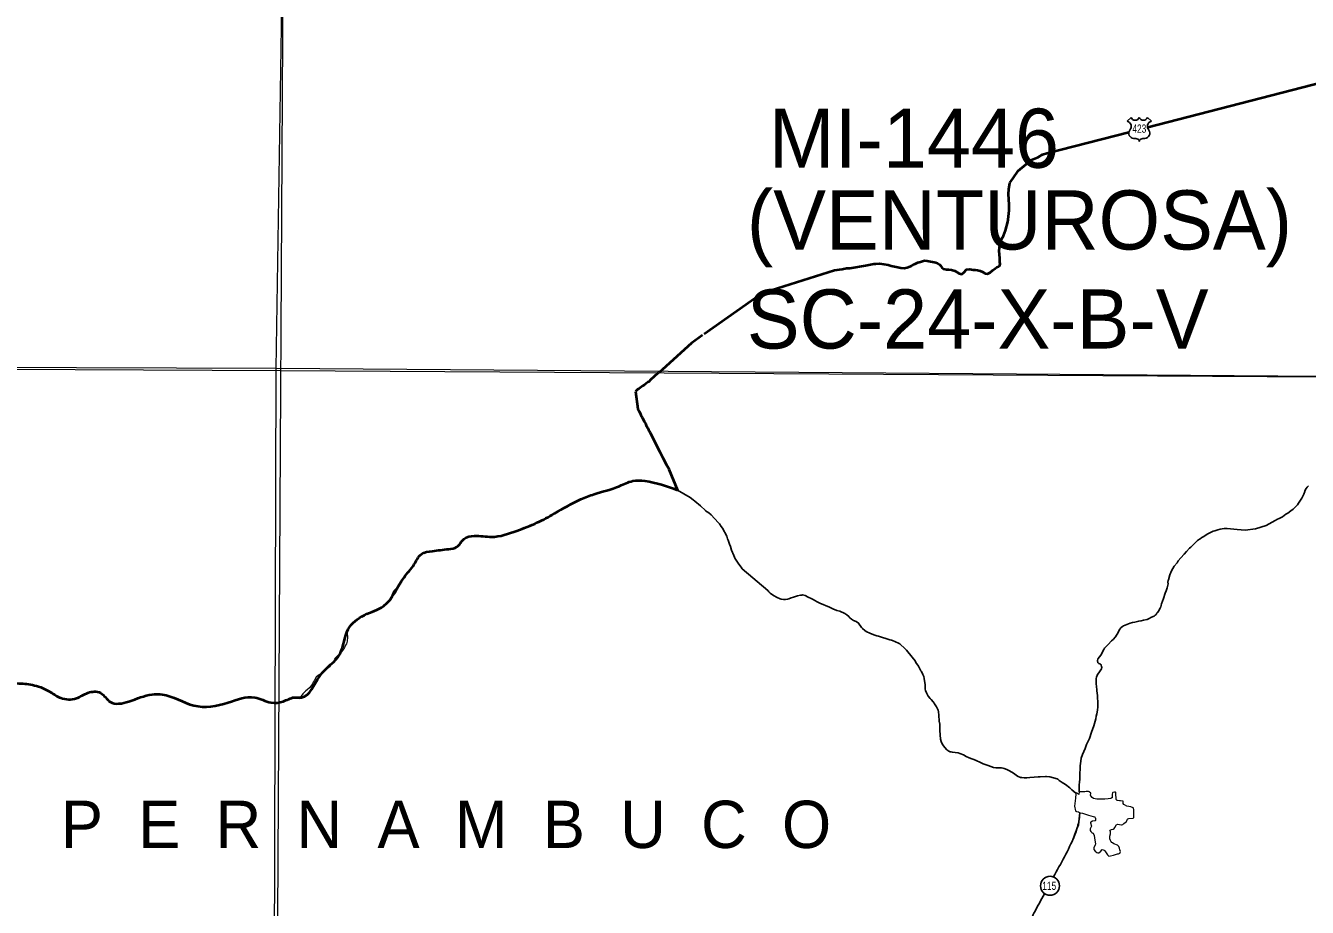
# Model space of a CAD drawing. Extents: x 553962 to 842807, y 8883888 to 9032388.
# Drawn here: x 605483 to 616312, y 8916398 to 8923851 of the extents above; entities that cross this region are included whole.
import ezdxf
from ezdxf.enums import TextEntityAlignment as Align

# ---------------------------------------------------------------- set-up
doc = ezdxf.new("R2010")
doc.units = 0
doc.header["$LTSCALE"] = 200
doc.layers.add('6', color=7, linetype='Continuous', lineweight=13)

msp = doc.modelspace()

# ---------------------------------------------------------------- linework, layer by layer
at = {"layer": '6', "lineweight": 25}
for p, q in [((614790.2, 8923043.1), (614822.1, 8923075.1)), ((614962, 8923075.1), (614994, 8923043.1))]:
    msp.add_line(p, q, dxfattribs=at)
at = {"layer": '6'}
for points in [[(607657.7, 8924743.3), (607574.2, 8909874.9), (607492.3, 8896026.7)], [(574684.9, 8921064.7), (596639.8, 8920989.8), (607636.3, 8920937.2), (626625.7, 8920820.5)], [(608653.2, 8919135.4), (608627.5, 8919108.1), (608598.7, 8919080.5), (608588.5, 8919064.1), (608579.3, 8919042.5), (608574.7, 8919033.7)], [(608214.8, 8918763.2), (608214.6, 8918763), (608203.2, 8918740.5), (608199.9, 8918729.1), (608198.5, 8918716.4), (608201.2, 8918682.1), (608198.2, 8918648.6), (608196.3, 8918636.7), (608192.6, 8918626.3), (608186.9, 8918613.7), (608176.4, 8918594.3), (608159.6, 8918568.5), (608149.7, 8918555.2), (608130, 8918535), (608091.6, 8918499.7)], [(608068.8, 8918461.3), (608049.2, 8918432.6), (608029, 8918410.6), (608021.3, 8918406.2), (608021.3, 8918406.2), (608015.4, 8918401.8), (608006.1, 8918391.9), (607991.4, 8918380.3), (607954.4, 8918358.8), (607938.1, 8918345.2), (607920.6, 8918312.8), (607912.3, 8918300.6), (607906.8, 8918287.1), (607885.5, 8918256.2), (607882.4, 8918252.9), (607860.3, 8918235.8), (607851.7, 8918227.1), (607824.1, 8918202.7), (607810.2, 8918183.2), (607795.2, 8918160)], [(614353.3, 8917329.6), (614352.2, 8917322.5), (614345.4, 8917254.8), (614346.6, 8917239.4), (614349.3, 8917228.1), (614353.7, 8917214.1), (614355.6, 8917211.7), (614362.8, 8917207.7), (614378.2, 8917205), (614388.2, 8917198.8), (614393.1, 8917196.6), (614412.6, 8917194.1), (614462.2, 8917176.4), (614503.3, 8917166.5), (614515, 8917162.3), (614517.5, 8917160.8), (614518.9, 8917158.9), (614522.1, 8917148.6), (614522.7, 8917136.3), (614521.3, 8917132.7), (614518.9, 8917130.3), (614516.8, 8917129.5), (614495.6, 8917127.6), (614483, 8917118.2), (614480.4, 8917115.3), (614480.3, 8917112.9), (614487.5, 8917083.9), (614486.7, 8917078.9), (614477.9, 8917062.9), (614477.3, 8917052.7), (614478.1, 8917047.9), (614483, 8917038.8), (614487.4, 8917033.9), (614489.4, 8917030.1), (614498.1, 8917024.2), (614507.4, 8917015.4), (614511.4, 8917004.5), (614515.9, 8916965.9), (614518.6, 8916951.4), (614520.9, 8916933.1), (614519.2, 8916926.9), (614509.1, 8916901.4), (614507.7, 8916890.2), (614509.2, 8916886.2), (614519.8, 8916873.1), (614532.6, 8916862.9), (614541.2, 8916858.4), (614545.4, 8916858), (614550.8, 8916860.4), (614566.3, 8916872.1), (614577.3, 8916887.6), (614579.4, 8916887.7), (614596.1, 8916881.7), (614602.2, 8916877.5), (614623.1, 8916841.3), (614631.5, 8916834), (614635.1, 8916832.2), (614649.8, 8916834.1), (614675, 8916839.8), (614707.6, 8916850.7), (614717.6, 8916851.6), (614728.4, 8916856.1), (614731, 8916858.2), (614731.8, 8916860.8), (614732, 8916869.7), (614729, 8916885), (614724.2, 8916898.8), (614718.7, 8916911.5), (614709.1, 8916922.6), (614678.3, 8916934.4), (614666, 8916942.9), (614660.6, 8916947.7), (614651.9, 8916958.9), (614649.5, 8916963), (614644.2, 8916978.8), (614642.4, 8916992.8), (614642.8, 8916999.8), (614647.8, 8917020.1), (614649, 8917032.2), (614648.6, 8917035.4), (614644.7, 8917046.4), (614644.5, 8917049.5), (614646.4, 8917051.6), (614655.8, 8917055.8), (614670.9, 8917058.1), (614670.9, 8917058.1), (614679.8, 8917064), (614686.2, 8917073.9), (614695.3, 8917094), (614698.4, 8917097.6), (614703.1, 8917098.5), (614706.9, 8917100.2), (614741.6, 8917095.3), (614745.8, 8917095.9), (614752.8, 8917099), (614760.2, 8917105.8), (614781.6, 8917121.4), (614783.9, 8917125), (614792.6, 8917144.4), (614795.2, 8917147.3), (614803.3, 8917150.6)], [(614353.3, 8917329.6), (614352.2, 8917322.5), (614345.4, 8917254.8), (614346.6, 8917239.4), (614349.3, 8917228.1), (614353.7, 8917214.1), (614355.6, 8917211.7), (614362.8, 8917207.7), (614378.2, 8917205), (614388.2, 8917198.8), (614393.1, 8917196.6), (614412.6, 8917194.1), (614462.2, 8917176.4), (614503.3, 8917166.5), (614515, 8917162.3), (614517.5, 8917160.8), (614518.9, 8917158.9), (614522.1, 8917148.6), (614522.7, 8917136.3), (614521.3, 8917132.7), (614518.9, 8917130.3), (614516.8, 8917129.5), (614495.6, 8917127.6), (614483, 8917118.2), (614480.4, 8917115.3), (614480.3, 8917112.9), (614487.5, 8917083.9), (614486.7, 8917078.9), (614477.9, 8917062.9), (614477.3, 8917052.7), (614478.1, 8917047.9), (614483, 8917038.8), (614487.4, 8917033.9), (614489.4, 8917030.1), (614498.1, 8917024.2), (614507.4, 8917015.4), (614511.4, 8917004.5), (614515.9, 8916965.9), (614518.6, 8916951.4), (614520.9, 8916933.1), (614519.2, 8916926.9), (614509.1, 8916901.4), (614507.7, 8916890.2), (614509.2, 8916886.2), (614519.8, 8916873.1), (614532.6, 8916862.9), (614541.2, 8916858.4), (614545.4, 8916858), (614550.8, 8916860.4), (614566.3, 8916872.1), (614577.3, 8916887.6), (614579.4, 8916887.7), (614596.1, 8916881.7), (614602.2, 8916877.5), (614623.1, 8916841.3), (614631.5, 8916834), (614635.1, 8916832.2), (614649.8, 8916834.1), (614675, 8916839.8), (614707.6, 8916850.7), (614717.6, 8916851.6), (614728.4, 8916856.1), (614731, 8916858.2), (614731.8, 8916860.8), (614732, 8916869.7), (614729, 8916885), (614724.2, 8916898.8), (614718.7, 8916911.5), (614709.1, 8916922.6), (614678.3, 8916934.4), (614666, 8916942.9), (614660.6, 8916947.7), (614651.9, 8916958.9), (614649.5, 8916963), (614644.2, 8916978.8), (614642.4, 8916992.8), (614642.8, 8916999.8), (614647.8, 8917020.1), (614649, 8917032.2), (614648.6, 8917035.4), (614644.7, 8917046.4), (614644.5, 8917049.5), (614646.4, 8917051.6), (614655.8, 8917055.8), (614670.9, 8917058.1), (614670.9, 8917058.1), (614679.8, 8917064), (614686.2, 8917073.9), (614695.3, 8917094), (614698.4, 8917097.6), (614703.1, 8917098.5), (614706.9, 8917100.2), (614741.6, 8917095.3), (614745.8, 8917095.9), (614752.8, 8917099), (614760.2, 8917105.8), (614781.6, 8917121.4), (614783.9, 8917125), (614792.6, 8917144.4), (614795.2, 8917147.3), (614803.3, 8917150.6)], [(614483.2, 8917364.6), (614467.6, 8917375.6), (614463.6, 8917376.8), (614453.8, 8917377.7), (614444.2, 8917377.6), (614431.3, 8917375.7), (614385.4, 8917375.3), (614384, 8917372.7), (614382.5, 8917355.8), (614381.6, 8917353.6), (614380.6, 8917353), (614371.5, 8917357.8), (614364.5, 8917363.7), (614359.8, 8917365.4), (614357.8, 8917364.7), (614356.5, 8917361.6), (614356.1, 8917349.2), (614353.3, 8917329.6)], [(614754.6, 8917297.1), (614733.7, 8917298.2), (614724.5, 8917300), (614706.9, 8917300.4), (614702, 8917302.9), (614698.8, 8917306.7), (614697.9, 8917309.7), (614696.4, 8917329.6), (614694, 8917343.6), (614693.5, 8917367.8), (614692.8, 8917370.2), (614690.8, 8917372), (614681.8, 8917371.7), (614672.2, 8917370.2), (614669.4, 8917368.8), (614666.2, 8917365.5), (614663.2, 8917356.2), (614663.8, 8917341.7), (614663.2, 8917328.7), (614662.2, 8917325.2), (614660, 8917322.9), (614651.8, 8917318.6), (614629, 8917315.1), (614600.7, 8917313.7), (614533.6, 8917313.3), (614519, 8917315.1), (614506.1, 8917319.2), (614494.5, 8917328), (614481.7, 8917339.9), (614481.1, 8917343.5), (614483.2, 8917364.6)], [(614803.3, 8917150.6), (614839.9, 8917152.8), (614843, 8917153.9), (614845.1, 8917157.9), (614846.9, 8917168.8), (614846.5, 8917221.4), (614842.3, 8917237.2), (614839.1, 8917240.5), (614821.9, 8917248.8), (614788.1, 8917253), (614766.1, 8917266), (614762.5, 8917269.1), (614757.1, 8917276.5), (614755.7, 8917295), (614754.6, 8917297.1), (614754.6, 8917297.1)], [(614803.3, 8917150.6), (614839.9, 8917152.8), (614843, 8917153.9), (614845.1, 8917157.9), (614846.9, 8917168.8), (614846.5, 8917221.4), (614842.3, 8917237.2), (614839.1, 8917240.5), (614821.9, 8917248.8), (614788.1, 8917253), (614766.1, 8917266), (614762.5, 8917269.1), (614757.1, 8917276.5), (614755.7, 8917295), (614754.6, 8917297.1), (614754.6, 8917297.1)]]:
    msp.add_lwpolyline(points, dxfattribs=at)
for points in [[(607657.7, 8924743.3), (618663, 8924716.1), (618636, 8920869.6), (607600.8, 8920952.4)], [(607600.8, 8920952.4), (596639.8, 8920989.8), (596608.8, 8909934.4), (607569.8, 8909894.9)]]:
    msp.add_lwpolyline(points, close=True, dxfattribs=at)
at = {"layer": '6', "lineweight": 40}
for points in [[(614964.2, 8922992.9), (617832.6, 8923732.6)], [(611214.5, 8921246.7), (611690.9, 8921581.7), (611739.2, 8921604.7), (611780.6, 8921615.4), (612315.8, 8921783.7), (612380.5, 8921791.8), (612418.8, 8921801.5), (612446.2, 8921801.9), (612579.5, 8921823.3), (612649.2, 8921836.5), (612665.4, 8921838.8), (612696.8, 8921839.3), (612734.3, 8921834.8), (612769.8, 8921828.3), (612794.3, 8921820.6), (612836.9, 8921811.2), (612878.6, 8921802.8), (612904.9, 8921800.2), (612931.2, 8921805.6), (612968.5, 8921819.4), (612991.5, 8921833.9), (613020.7, 8921847.5), (613043.9, 8921853.9), (613078.2, 8921864.6), (613100.5, 8921863.9), (613172.6, 8921848.9), (613187.9, 8921842.1), (613203.2, 8921832.2), (613213.5, 8921824.3), (613217.6, 8921816.3), (613223.8, 8921806.3), (613239.2, 8921795.4), (613263.6, 8921790.7), (613283.8, 8921790), (613306.2, 8921786.3), (613333.6, 8921777.7), (613370.4, 8921757.1), (613391.7, 8921751.3), (613410.8, 8921764.8), (613432.7, 8921788.4), (613459, 8921792.8), (613487.4, 8921786.2), (613506.7, 8921785.5), (613523.9, 8921782.7), (613547.3, 8921778.1), (613567.7, 8921770.3), (613590.2, 8921755.5), (613610.5, 8921752.8), (613631.6, 8921763.2), (613655.6, 8921783.8), (613674.6, 8921799.3), (613688.6, 8921808.6), (613703.7, 8921814.9), (613713.7, 8921824.2), (613717.6, 8921837.4), (613713.3, 8921852.5), (613712.8, 8921885.8), (613707.8, 8921948.4), (613715.8, 8922026.4), (613743.5, 8922073.3), (613761, 8922118.1), (613780.1, 8922192.2), (613785.2, 8922213.2), (613792, 8922289.4), (613792.2, 8922338.9), (613787.9, 8922425.8), (613790.3, 8922468.3), (613797.6, 8922523), (613826.5, 8922560.8), (613869.1, 8922624.2), (613980.1, 8922716.9), (614036.5, 8922740.1), (614074.7, 8922760.9), (614109.9, 8922772.6), (614804.5, 8922951.7)], [(611201.4, 8921234.4), (611108.7, 8921166), (610832.8, 8920916.1)], [(610827.8, 8920917.6), (610823, 8920914), (610762.1, 8920855.7), (610749.5, 8920841.5), (610740.9, 8920836.9), (610713, 8920816.2), (610698.2, 8920806.3), (610662.6, 8920780.4), (610653.5, 8920774.9), (610648.2, 8920770.6), (610634.6, 8920757.1)], [(610634.6, 8920757.1), (610655.2, 8920612.5), (610665.4, 8920591.1), (610678.2, 8920567.9), (610682, 8920558.9), (610694.4, 8920535.7), (610709.7, 8920504), (610719.3, 8920486.7), (610726, 8920471.9), (610739.4, 8920447.4), (610745.8, 8920433.2), (610758.2, 8920410.6), (610809.7, 8920308.8), (610840.7, 8920249.1), (610850, 8920232.8), (610852.7, 8920225.4), (610867.4, 8920199.1), (610898.1, 8920137.8), (610910.3, 8920115.9), (610916.7, 8920101.6), (610989.7, 8919925.2)]]:
    msp.add_lwpolyline(points, dxfattribs=at)
at = {"layer": '6', "lineweight": 25}
for points in [[(610989.7, 8919925.2), (611098.4, 8919862.7), (611123, 8919843.5), (611135.6, 8919830.6), (611185.4, 8919791.8), (611226, 8919753.4), (611227.9, 8919750.7), (611254.6, 8919731.6), (611274, 8919715.5), (611334.2, 8919651.6), (611344.9, 8919639.3), (611360, 8919618.6), (611370.7, 8919602.3), (611407.8, 8919535.5), (611413.8, 8919514.2), (611418, 8919503.3), (611429.4, 8919467.6), (611437.3, 8919447.9), (611446.9, 8919416.8), (611465.8, 8919371.6)], [(616322.5, 8919960.4), (616311.1, 8919948.7), (616302.5, 8919938.1), (616291.5, 8919919.8), (616291, 8919912.9), (616282.8, 8919891.9), (616271.9, 8919869.4), (616271.1, 8919865.5), (616268.5, 8919861.9), (616266.1, 8919856.8), (616238.5, 8919814.9), (616227.3, 8919799.4), (616193, 8919764.1), (616173.5, 8919748.5), (616148.1, 8919730.4), (616131, 8919720.4), (616100.8, 8919700.3), (616073.8, 8919685.1), (616060.5, 8919679.7), (616039.2, 8919669)], [(616039.2, 8919669), (615963.3, 8919626.9), (615874.3, 8919597.3), (615786, 8919586), (615718.6, 8919590.7), (615634.3, 8919599.2), (615608.5, 8919599.2), (615576.6, 8919596), (615554.8, 8919590.4), (615530.2, 8919581.5), (615515.4, 8919577.2), (615465.2, 8919552.7), (615436.7, 8919533.6), (615420.6, 8919524.9), (615405.8, 8919513.6), (615400, 8919511.3), (615384.8, 8919499.5), (615340.1, 8919452.8), (615328, 8919441.6), (615316.8, 8919433.2), (615291.1, 8919406.3), (615270.9, 8919383.5), (615241.8, 8919353.8), (615220.6, 8919327.1), (615210.8, 8919311.4), (615187.3, 8919281.6), (615162.8, 8919242), (615149.2, 8919208.9), (615137.5, 8919168), (615134.8, 8919161.3), (615133.6, 8919146.7), (615134.7, 8919133.5), (615126.3, 8919098.2), (615118.1, 8919074.2), (615109.5, 8919052.6), (615097.1, 8919008.6), (615080.7, 8918964.7), (615078, 8918952), (615073.3, 8918936.3), (615067.9, 8918928.8), (615056.1, 8918905.9)], [(611465.8, 8919371.6), (611476.9, 8919345.1), (611479.5, 8919342.7), (611508.7, 8919298.4), (611528.6, 8919273.8), (611536.4, 8919259)], [(611536.4, 8919259), (611753.5, 8919076.8), (611755.2, 8919073), (611761.1, 8919065.5), (611773.8, 8919054.2), (611802.2, 8919035.3), (611833, 8919017.3), (611858.2, 8919004.8), (611866.1, 8919002.4), (611884.7, 8919000), (611901.9, 8918999.7), (611921, 8919002.9), (611932.1, 8919006.5), (611951.6, 8919014.3), (611971.8, 8919020.1), (611994.5, 8919028.2), (612003.8, 8919030.8), (612029.9, 8919036)], [(612029.9, 8919036), (612040.2, 8919038.1), (612047.4, 8919038.5), (612058.4, 8919036.9)], [(612058.4, 8919036.9), (612068.4, 8919035.4), (612079.1, 8919029), (612083.1, 8919027)], [(612083.1, 8919027), (612129.9, 8919004.2), (612137, 8918999.2), (612151.9, 8918992.2), (612169.6, 8918981.6), (612192.6, 8918970.1), (612274.7, 8918934.8), (612302.5, 8918921.1), (612336.9, 8918907.4), (612362.6, 8918900.8), (612405.6, 8918882.2), (612421.5, 8918871.9), (612438.8, 8918856.4), (612446.9, 8918846), (612459.3, 8918835.4), (612476.1, 8918824.3), (612499.9, 8918813.2), (612520.9, 8918801.1), (612545.9, 8918764.4), (612552.3, 8918756.7), (612574.4, 8918737.1), (612585.4, 8918729.8), (612621.2, 8918712.9), (612657.1, 8918698.9), (612675.5, 8918694.1), (612687.4, 8918691.8), (612785.1, 8918658.3), (612798.6, 8918656.1), (612805.9, 8918654), (612857.6, 8918631.4), (612868.1, 8918625.6), (612877.8, 8918618.5), (612906.6, 8918592), (612925, 8918571.6), (612936, 8918557.8)], [(615056.1, 8918905.9), (615045.1, 8918890.3), (615043.1, 8918886.4), (615040.6, 8918884.2), (615033.4, 8918874.7), (615025.2, 8918866.7), (615016.3, 8918860), (614996.2, 8918850.8), (614976, 8918839.6), (614959.7, 8918832.5), (614928.1, 8918826.1), (614907.5, 8918820.6), (614886.8, 8918817.4), (614854.4, 8918809.5), (614834.5, 8918806.1), (614813.7, 8918801.4), (614759.1, 8918777.8)], [(614759.1, 8918777.8), (614749.1, 8918773.5), (614739.6, 8918764.2), (614725.9, 8918746.1), (614712.8, 8918722.4), (614690.3, 8918685.3), (614670.7, 8918662.7), (614657.6, 8918649.8), (614630.2, 8918619.6), (614617.7, 8918607.8), (614599.4, 8918588.3), (614592.2, 8918578.2), (614566.7, 8918530.9), (614544.1, 8918501.6), (614541.6, 8918495.7), (614540.2, 8918484.7), (614541.4, 8918466.5), (614543.3, 8918464.1), (614550.3, 8918458.5), (614564, 8918453.3), (614567, 8918450.8), (614571.2, 8918444.2), (614573.7, 8918435.3), (614575.3, 8918425), (614571.8, 8918413.4), (614549.4, 8918381.8), (614539.5, 8918365.2), (614530.1, 8918343.9), (614527.7, 8918332.9), (614527.2, 8918311.5), (614528.1, 8918290.9), (614531, 8918261.4), (614534.3, 8918240.8), (614534.5, 8918229.7), (614537.8, 8918190), (614539.5, 8918178.1), (614542.1, 8918126.6), (614541, 8918106.7), (614541.7, 8918093.4), (614539.3, 8918065.4), (614533.7, 8918034.5), (614528.6, 8918013.8), (614524.9, 8917992.4), (614519, 8917971.8), (614514.6, 8917951.2), (614508.3, 8917932), (614488.8, 8917879.7), (614470.7, 8917825.6), (614446.7, 8917773.9), (614446.7, 8917773.9), (614434.9, 8917740.8), (614412.3, 8917691.4), (614401.7, 8917659.5), (614394, 8917611.3), (614393.1, 8917598.4)], [(614759.1, 8918777.8), (614749.1, 8918773.5), (614739.6, 8918764.2), (614725.9, 8918746.1), (614712.8, 8918722.4), (614690.3, 8918685.3), (614670.7, 8918662.7), (614657.6, 8918649.8), (614630.2, 8918619.6), (614617.7, 8918607.8), (614599.4, 8918588.3), (614592.2, 8918578.2), (614566.7, 8918530.9), (614544.1, 8918501.6), (614541.6, 8918495.7), (614540.2, 8918484.7), (614541.4, 8918466.5), (614543.3, 8918464.1), (614550.3, 8918458.5), (614564, 8918453.3), (614567, 8918450.8), (614571.2, 8918444.2), (614573.7, 8918435.3), (614575.3, 8918425), (614571.8, 8918413.4), (614549.4, 8918381.8), (614539.5, 8918365.2), (614530.1, 8918343.9), (614527.7, 8918332.9), (614527.2, 8918311.5), (614528.1, 8918290.9), (614531, 8918261.4), (614534.3, 8918240.8), (614534.5, 8918229.7), (614537.8, 8918190), (614539.5, 8918178.1), (614542.1, 8918126.6), (614541, 8918106.7), (614541.7, 8918093.4), (614539.3, 8918065.4), (614533.7, 8918034.5), (614528.6, 8918013.8), (614524.9, 8917992.4), (614519, 8917971.8), (614514.6, 8917951.2), (614508.3, 8917932), (614488.8, 8917879.7), (614470.7, 8917825.6), (614446.7, 8917773.9), (614446.7, 8917773.9), (614434.9, 8917740.8), (614412.3, 8917691.4), (614401.7, 8917659.5), (614394, 8917611.3), (614393.1, 8917598.4)], [(612936, 8918557.8), (612997.1, 8918481.3), (613005, 8918467.7), (613025.2, 8918438.3), (613047.6, 8918398.7), (613052.8, 8918391), (613064.5, 8918366.6), (613070.3, 8918348.4), (613074, 8918332.2), (613082.4, 8918279.6), (613082, 8918256.2), (613082.6, 8918242.6), (613082.6, 8918242.6), (613085.9, 8918229.9), (613092.8, 8918212.1), (613108.1, 8918184.7), (613124.2, 8918164.5), (613133.9, 8918154.5), (613150.9, 8918135)], [(613150.9, 8918135), (613159.7, 8918124.9), (613162.5, 8918119.3), (613168.8, 8918110.8), (613178.8, 8918093.6), (613191.7, 8918064.1), (613195.4, 8918050.9), (613199.4, 8918022.9), (613201.6, 8917972), (613205.7, 8917947.5), (613206.9, 8917904.5), (613206.3, 8917894.3), (613211.1, 8917820.5), (613217.9, 8917799.9), (613227.3, 8917781), (613236.9, 8917763.9), (613262.2, 8917731.7), (613265.1, 8917729.8)], [(613265.1, 8917729.8), (613282.1, 8917718.9), (613293.1, 8917714.2), (613301.3, 8917711.7), (613313.8, 8917709.3), (613335.9, 8917707.7), (613362.5, 8917703.3), (613375, 8917699.4), (613406.2, 8917686.8), (613430.6, 8917674), (613454.4, 8917663), (613508.8, 8917641.6), (613554.7, 8917619.3), (613574.2, 8917611.6)], [(613574.2, 8917611.6), (613613.8, 8917596), (613636.9, 8917588), (613660.8, 8917581.6), (613679.3, 8917578), (613727.2, 8917578), (613739.2, 8917575.8), (613750.4, 8917572.4), (613774.2, 8917562.3), (613796.5, 8917551.9), (613828.6, 8917532.1), (613862.7, 8917507.3), (613887.1, 8917497), (613898.3, 8917495.2), (613919.8, 8917493.1), (613942.2, 8917493.4), (613967.8, 8917495.2), (614003.2, 8917499.8), (614037.7, 8917502.2), (614054.5, 8917501.7), (614098.7, 8917504.8), (614109.1, 8917504.6), (614135.4, 8917502.1), (614168.4, 8917492.9), (614197.5, 8917483.7), (614202.5, 8917481.3), (614216.3, 8917470), (614233.1, 8917460.2), (614240.3, 8917454.3), (614268.6, 8917436.6), (614304.5, 8917408.4), (614322.8, 8917391.2), (614356.9, 8917364.2)], [(614393.1, 8917598.4), (614392.3, 8917587.3), (614391.7, 8917555.6), (614390.4, 8917543.2), (614389.2, 8917509), (614389.5, 8917479.2), (614388.2, 8917460.3), (614385, 8917431.9), (614384.8, 8917413.7), (614383.7, 8917403.3), (614384.4, 8917375.7)], [(614393.1, 8917598.4), (614392.3, 8917587.3), (614391.7, 8917555.6), (614390.4, 8917543.2), (614389.2, 8917509), (614389.5, 8917479.2), (614388.2, 8917460.3), (614385, 8917431.9), (614384.8, 8917413.7), (614383.7, 8917403.3), (614384.4, 8917375.7)], [(614388.5, 8917198.5), (614377.2, 8917097.2), (614367.9, 8917071.3)], [(614365.7, 8917065), (614357.7, 8917036.4), (614353.7, 8917024.7), (614333.6, 8916975)]]:
    msp.add_lwpolyline(points, dxfattribs=at)
msp.add_circle((614137.6, 8916580.5), 80.3, dxfattribs=at)
for centre, radius, start, end in [((614857.1, 8923088.5), 37.4, 200.95927, 339.04073), ((614927, 8923088.5), 37.4, 200.95927, 339.04073), ((614777.7, 8922998.7), 46.1, 317.5721, 74.36886), ((614848.4, 8922941.7), 44.9, 144.73733, 264.65778), ((614935.7, 8922941.7), 44.9, 275.34222, 35.26267), ((615006.4, 8922998.7), 46.1, 105.62774, 222.4279), ((614844, 8922779), 118, 72.89371, 89.90057), ((614873.2, 8922873.7), 18.9, 357.69345, 72.92955), ((614910.9, 8922873.7), 18.9, 107.07045, 182.30655), ((614940.1, 8922779), 118, 90.09943, 107.10629)]:
    msp.add_arc(centre, radius, start, end, dxfattribs=at)
at = {"layer": '6', "lineweight": 40}
msp.add_spline([(605233.4, 8918291.8), (605425.1, 8918291.8), (605556.8, 8918274.6), (605694.1, 8918217.3), (605780, 8918168.6), (605911.6, 8918165.8), (606008.9, 8918211.6), (606114.8, 8918211.6), (606197.8, 8918134.3), (606353.7, 8918138.6), (606551.2, 8918198.7), (606637.1, 8918198.7), (606903.2, 8918104.2), (607195.1, 8918130), (607418.3, 8918172.9), (607555.7, 8918130), (607658.7, 8918138.6), (607753.1, 8918172.9), (607813.2, 8918172.9), (607967.8, 8918353.3), (608139.5, 8918542.3), (608208.1, 8918748.4), (608345.5, 8918868.7), (608508.6, 8918946), (608680.3, 8919186.5), (608766.2, 8919298.2), (608826.3, 8919384.1), (608920.7, 8919409.8), (609058.1, 8919427), (609126.8, 8919444.2), (609186.8, 8919512.9), (609272.7, 8919538.7), (609418.7, 8919530.1), (609633.3, 8919581.6), (609805, 8919650.3), (609950.9, 8919727.6), (610174.2, 8919847.9), (610285.8, 8919890.8), (610500.4, 8919959.5), (610612, 8920002.5), (610715, 8920002.5), (610989.7, 8919925.2)], degree=3, dxfattribs=at)
at = {"layer": '6', "lineweight": 25}
for points in [[(614167.1, 8916655.2), (614259.3, 8916826), (614342.6, 8917000.8), (614380.2, 8917124), (614389.7, 8917195.3)], [(614150.8, 8914946.8), (614106, 8914966.5), (614061.7, 8914993.4), (614044.2, 8915031), (614025.4, 8915082.1), (614026.7, 8915123.8), (614018.7, 8915166.8), (613997.1, 8915212.5), (614001.2, 8915255.5), (614018.7, 8915291.8), (614010.6, 8915320.1), (613970.2, 8915351), (613939.3, 8915383.2), (613929.9, 8915445.1), (613928.6, 8915515), (613931.3, 8915548.6), (613950.1, 8915591), (613968.9, 8915681.1), (613966.2, 8915794.1), (613967.6, 8915882.8), (613966.2, 8915952.8), (613947.4, 8916067.1), (613944.7, 8916151.8), (613954.1, 8916229.8), (613986.4, 8916318.6), (614006.6, 8916357.6), (614090, 8916512.3)]]:
    msp.add_spline(points, degree=3, dxfattribs=at)

# ---------------------------------------------------------------- texts
at = {"layer": '6'}
for s, height, p in [('MI-1446', 500, (611760.8, 8922649.4)), ('(VENTUROSA)', 500, (611576.4, 8921958.6)), ('SC-24-X-B-V', 500, (611576.4, 8921121.5)), ('P  E  R  N  A  M  B  U  C  O', 400, (605780.3, 8916899.9))]:
    msp.add_text(s, height=height, dxfattribs=at).set_placement(p)
at = {"layer": '6', "width": 0.75}
for s, p in [('423', (614892.5, 8922945.5)), ('115', (614131.3, 8916545.8))]:
    msp.add_text(s, height=70, dxfattribs=at).set_placement(p, align=Align.CENTER)

doc.saveas('drawing.dxf')
